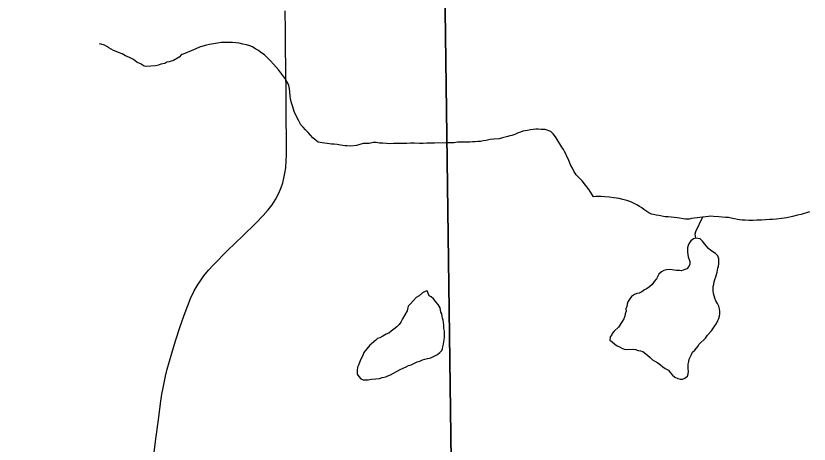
# Model space of a CAD drawing. Extents: x 103424 to 290657, y 38711 to 110967.
# Drawn here: x 214250.451 to 214250.8453, y 40209.9719 to 40210.1847 of the extents above; entities that cross this region are included whole.
import ezdxf

# ---------------------------------------------------------------- set-up
doc = ezdxf.new("R2010")
doc.units = 0
for name, color, linetype in [('GM_X_Corporation', 7, 'Continuous'), ('GM_X_Minor_Lake', 7, 'Continuous'), ('GM_X_Minor_River', 7, 'Continuous'), ('GM_X_State_Route', 7, 'Continuous')]:
    doc.layers.add(name, color=color, linetype=linetype)

msp = doc.modelspace()

# ---------------------------------------------------------------- linework, layer by layer
at = {"layer": 'GM_X_Corporation'}
for points in [[(214250.6509, 40211.22864), (214250.66191, 40210.37376), (214250.66761, 40209.93905), (214250.67524, 40209.51623), (214250.67595, 40209.3563), (214250.68114, 40208.9936), (214250.6822, 40208.92409), (214250.68321, 40208.87004), (214250.68423, 40208.81599), (214250.50285, 40208.81053), (214250.5017, 40208.8105), (214250.18063, 40208.80297), (214249.1929, 40208.78706), (214248.88259, 40208.7802), (214248.57076, 40208.77338), (214248.0881, 40208.75947)], [(214251.37809, 40208.8332), (214250.68423, 40208.81599), (214250.68321, 40208.87004), (214250.6822, 40208.92409), (214250.68114, 40208.9936), (214250.67595, 40209.3563), (214250.67524, 40209.51623), (214250.66761, 40209.93905), (214250.66191, 40210.37376), (214250.6509, 40211.22864)]]:
    msp.add_lwpolyline(points, dxfattribs=at)
at = {"layer": 'GM_X_Minor_Lake'}
for points in [[(214250.8004, 40210.06401), (214250.79981, 40210.06552), (214250.79866, 40210.06664), (214250.79636, 40210.06813), (214250.79521, 40210.06907), (214250.79425, 40210.07019), (214250.79348, 40210.07132), (214250.79232, 40210.07282), (214250.79117, 40210.07395), (214250.78889, 40210.0743), (214250.78775, 40210.0739), (214250.78644, 40210.07294), (214250.78569, 40210.07179), (214250.78514, 40210.07064), (214250.78477, 40210.0695), (214250.7848, 40210.06722), (214250.78521, 40210.06495), (214250.78599, 40210.06268), (214250.78601, 40210.06135), (214250.78545, 40210.0602), (214250.78452, 40210.05905), (214250.78339, 40210.05866), (214250.78188, 40210.05807), (214250.78074, 40210.05824), (214250.77941, 40210.05823), (214250.77599, 40210.05875), (214250.77428, 40210.05854), (214250.77296, 40210.05814), (214250.77183, 40210.05756), (214250.77051, 40210.0564), (214250.7694, 40210.05411), (214250.76828, 40210.05276), (214250.76716, 40210.05123), (214250.76585, 40210.05007), (214250.76472, 40210.0493), (214250.7634, 40210.04852), (214250.76208, 40210.04756), (214250.76076, 40210.04697), (214250.75963, 40210.04676), (214250.75849, 40210.04618), (214250.75699, 40210.04521), (214250.75587, 40210.04368), (214250.75512, 40210.04253), (214250.75476, 40210.04138), (214250.75458, 40210.04024), (214250.75422, 40210.0391), (214250.75423, 40210.03796), (214250.75387, 40210.03663), (214250.75369, 40210.03549), (214250.75314, 40210.03415), (214250.7524, 40210.03281), (214250.75053, 40210.02994), (214250.74828, 40210.02801), (214250.74735, 40210.02686), (214250.74721, 40210.02635)], [(214250.78235, 40210.00416), (214250.78348, 40210.00475), (214250.78479, 40210.00571), (214250.78516, 40210.00686), (214250.78533, 40210.008), (214250.78513, 40210.00933), (214250.7851, 40210.0116), (214250.78546, 40210.01294), (214250.78564, 40210.01408), (214250.78675, 40210.01637), (214250.78731, 40210.01752), (214250.78843, 40210.01867), (214250.78993, 40210.0204), (214250.79067, 40210.02155), (214250.79367, 40210.02462), (214250.79479, 40210.02597), (214250.79666, 40210.02827), (214250.79797, 40210.03019), (214250.79927, 40210.03191), (214250.79983, 40210.03325), (214250.80038, 40210.03439), (214250.80075, 40210.03554), (214250.80092, 40210.03668), (214250.80091, 40210.03782), (214250.8007, 40210.03914), (214250.80031, 40210.04047), (214250.79972, 40210.04179), (214250.79895, 40210.04311), (214250.79836, 40210.04443), (214250.79797, 40210.04556), (214250.79776, 40210.0467), (214250.79756, 40210.04803), (214250.79753, 40210.0503), (214250.79789, 40210.05145), (214250.79807, 40210.05259), (214250.79844, 40210.05373), (214250.7988, 40210.05507), (214250.79917, 40210.05621), (214250.79953, 40210.05735), (214250.79989, 40210.05926), (214250.80025, 40210.0604), (214250.80043, 40210.06154), (214250.8004, 40210.06401)], [(214250.65536, 40210.04803), (214250.65479, 40210.04783), (214250.6531, 40210.04703), (214250.65141, 40210.04566), (214250.64991, 40210.04468), (214250.64842, 40210.04313), (214250.64713, 40210.04158), (214250.64601, 40210.04041), (214250.64549, 40210.03812), (214250.6431, 40210.03408), (214250.64237, 40210.03255), (214250.64145, 40210.03138), (214250.64033, 40210.03022), (214250.63883, 40210.02905), (214250.63752, 40210.02807), (214250.6364, 40210.02709), (214250.63508, 40210.0265), (214250.63339, 40210.02551), (214250.63189, 40210.02472), (214250.63076, 40210.02431), (214250.62982, 40210.02353), (214250.62889, 40210.02275), (214250.62777, 40210.02178), (214250.62683, 40210.021), (214250.62535, 40210.01925), (214250.62386, 40210.01751), (214250.62333, 40210.0156), (214250.62242, 40210.01406), (214250.62169, 40210.01252), (214250.62134, 40210.01119), (214250.62079, 40210.01022), (214250.62063, 40210.00851), (214250.62067, 40210.00661), (214250.62146, 40210.00549), (214250.62243, 40210.00437), (214250.62359, 40210.00382), (214250.62454, 40210.00385), (214250.62606, 40210.00388), (214250.62776, 40210.00411), (214250.62985, 40210.00434), (214250.63175, 40210.00457), (214250.63307, 40210.00498), (214250.63478, 40210.0054), (214250.63591, 40210.0058)], [(214250.65536, 40210.04803), (214250.65479, 40210.04783), (214250.6531, 40210.04703), (214250.65141, 40210.04566), (214250.64991, 40210.04468), (214250.64842, 40210.04313), (214250.64713, 40210.04158), (214250.64601, 40210.04041), (214250.64549, 40210.03812), (214250.6431, 40210.03408), (214250.64237, 40210.03255), (214250.64145, 40210.03138), (214250.64033, 40210.03022), (214250.63883, 40210.02905), (214250.63752, 40210.02807), (214250.6364, 40210.02709), (214250.63508, 40210.0265), (214250.63339, 40210.02551), (214250.63189, 40210.02472), (214250.63076, 40210.02431), (214250.62982, 40210.02353), (214250.62889, 40210.02275), (214250.62777, 40210.02178), (214250.62683, 40210.021), (214250.62535, 40210.01925), (214250.62386, 40210.01751), (214250.62333, 40210.0156), (214250.62242, 40210.01406), (214250.62169, 40210.01252), (214250.62134, 40210.01119), (214250.62079, 40210.01022), (214250.62063, 40210.00851), (214250.62067, 40210.00661), (214250.62146, 40210.00549), (214250.62243, 40210.00437), (214250.62359, 40210.00382), (214250.62454, 40210.00385), (214250.62606, 40210.00388), (214250.62776, 40210.00411), (214250.62985, 40210.00434), (214250.63175, 40210.00457), (214250.63307, 40210.00498), (214250.63478, 40210.0054), (214250.63591, 40210.0058), (214250.63723, 40210.0064), (214250.63873, 40210.00719), (214250.64042, 40210.00818), (214250.64193, 40210.00897), (214250.64494, 40210.01037), (214250.64607, 40210.01096), (214250.64739, 40210.01137), (214250.64908, 40210.01217), (214250.6504, 40210.01277), (214250.65173, 40210.01318), (214250.65304, 40210.01378), (214250.65418, 40210.01418), (214250.6555, 40210.0144), (214250.65721, 40210.01482), (214250.65815, 40210.01522), (214250.65928, 40210.01581), (214250.6606, 40210.01641), (214250.66172, 40210.01739), (214250.66265, 40210.01836), (214250.66301, 40210.01931), (214250.66318, 40210.02027), (214250.66353, 40210.0216), (214250.6637, 40210.02275), (214250.66386, 40210.0237), (214250.66403, 40210.02504), (214250.66401, 40210.02598), (214250.66399, 40210.02693), (214250.66396, 40210.02807), (214250.66374, 40210.0294), (214250.66371, 40210.03092), (214250.66349, 40210.03243), (214250.66327, 40210.03357), (214250.66306, 40210.03451), (214250.66285, 40210.03546), (214250.66264, 40210.0366), (214250.66224, 40210.03754), (214250.66181, 40210.03962), (214250.66083, 40210.04131), (214250.65966, 40210.04261), (214250.65848, 40210.04411), (214250.65732, 40210.04503), (214250.65636, 40210.04558), (214250.65536, 40210.04803)], [(214250.63591, 40210.0058), (214250.63723, 40210.0064), (214250.63873, 40210.00719), (214250.64042, 40210.00818), (214250.64193, 40210.00897), (214250.64494, 40210.01037), (214250.64607, 40210.01096), (214250.64739, 40210.01137), (214250.64908, 40210.01217), (214250.6504, 40210.01277), (214250.65173, 40210.01318), (214250.65304, 40210.01378), (214250.65418, 40210.01418), (214250.6555, 40210.0144), (214250.65721, 40210.01482), (214250.65815, 40210.01522), (214250.65928, 40210.01581), (214250.6606, 40210.01641), (214250.66172, 40210.01739), (214250.66265, 40210.01836), (214250.66301, 40210.01931), (214250.66318, 40210.02027), (214250.66353, 40210.0216), (214250.6637, 40210.02275), (214250.66386, 40210.0237), (214250.66403, 40210.02504), (214250.66401, 40210.02598), (214250.66399, 40210.02693), (214250.66396, 40210.02807), (214250.66374, 40210.0294), (214250.66371, 40210.03092), (214250.66349, 40210.03243), (214250.66327, 40210.03357), (214250.66306, 40210.03451), (214250.66285, 40210.03546), (214250.66264, 40210.0366), (214250.66224, 40210.03754), (214250.66181, 40210.03962), (214250.66083, 40210.04131), (214250.65966, 40210.04261), (214250.65848, 40210.04411), (214250.65732, 40210.04503), (214250.65636, 40210.04558), (214250.65536, 40210.04803)], [(214250.74721, 40210.02635), (214250.74716, 40210.02629), (214250.74642, 40210.02514), (214250.74625, 40210.02362), (214250.7474, 40210.02268), (214250.74874, 40210.02156), (214250.74989, 40210.02082), (214250.75103, 40210.02026), (214250.75218, 40210.01952), (214250.75332, 40210.01916), (214250.75446, 40210.01898), (214250.75788, 40210.01903), (214250.75902, 40210.01885), (214250.76035, 40210.01849), (214250.76149, 40210.01831), (214250.76263, 40210.01795), (214250.76493, 40210.01608), (214250.76628, 40210.01496), (214250.76743, 40210.01384), (214250.76858, 40210.01309), (214250.7701, 40210.01235), (214250.77145, 40210.01123), (214250.7726, 40210.0103), (214250.77374, 40210.00955), (214250.77527, 40210.00863), (214250.77623, 40210.0075), (214250.77739, 40210.00619), (214250.77854, 40210.00525), (214250.78006, 40210.00451), (214250.78121, 40210.00415), (214250.78235, 40210.00416)]]:
    msp.add_lwpolyline(points, dxfattribs=at)
at = {"layer": 'GM_X_Minor_River'}
for points in [[(214250.56029, 40210.17136), (214250.55858, 40210.17152), (214250.55668, 40210.17148), (214250.55477, 40210.17143), (214250.55306, 40210.1714), (214250.55117, 40210.17117), (214250.54927, 40210.17075), (214250.54719, 40210.17051), (214250.54567, 40210.1701), (214250.54397, 40210.16968), (214250.54227, 40210.16907), (214250.54039, 40210.16827), (214250.53813, 40210.16727), (214250.53605, 40210.16647), (214250.53417, 40210.16567), (214250.53322, 40210.16546), (214250.53211, 40210.1641), (214250.52929, 40210.16252), (214250.52721, 40210.1619), (214250.52607, 40210.16169), (214250.52494, 40210.1611), (214250.52305, 40210.16067), (214250.52192, 40210.16027), (214250.5204, 40210.15986), (214250.51566, 40210.15956), (214250.5147, 40210.15973), (214250.51316, 40210.16065), (214250.51104, 40210.16174), (214250.50949, 40210.16304), (214250.50738, 40210.16394), (214250.50546, 40210.16485), (214250.50373, 40210.16576), (214250.502, 40210.16649), (214250.50085, 40210.16703), (214250.49951, 40210.16757), (214250.49836, 40210.16812), (214250.4972, 40210.16885), (214250.49624, 40210.1694), (214250.49508, 40210.17014), (214250.49336, 40210.17067), (214250.49259, 40210.17084), (214250.4926, 40210.17065)], [(214250.70672, 40210.128), (214250.7052, 40210.12778), (214250.70406, 40210.12756), (214250.70293, 40210.12735), (214250.7018, 40210.12694), (214250.70066, 40210.12654), (214250.69934, 40210.12594), (214250.6984, 40210.12554), (214250.69745, 40210.12533), (214250.69651, 40210.12512), (214250.69557, 40210.12472), (214250.69424, 40210.1245), (214250.69292, 40210.12409), (214250.69121, 40210.12367), (214250.68856, 40210.12342), (214250.68666, 40210.12319), (214250.68477, 40210.12277), (214250.68325, 40210.12255), (214250.68192, 40210.12233), (214250.68059, 40210.1223), (214250.67926, 40210.12208), (214250.67793, 40210.12205), (214250.6766, 40210.12202), (214250.67565, 40210.122), (214250.67432, 40210.12197), (214250.67261, 40210.12194), (214250.67052, 40210.12189), (214250.66881, 40210.12166), (214250.66672, 40210.12162), (214250.66463, 40210.12157), (214250.65912, 40210.12145), (214250.65722, 40210.12141), (214250.65531, 40210.12137), (214250.65341, 40210.12133), (214250.65151, 40210.12129), (214250.64904, 40210.12142), (214250.64714, 40210.12138), (214250.64524, 40210.12134), (214250.64352, 40210.1213), (214250.64181, 40210.12127), (214250.64029, 40210.12123), (214250.63858, 40210.1212), (214250.63687, 40210.12116), (214250.63516, 40210.12131), (214250.63344, 40210.12146), (214250.63173, 40210.12143), (214250.63001, 40210.12177), (214250.62849, 40210.12174), (214250.6266, 40210.12132), (214250.62355, 40210.12125), (214250.62034, 40210.12023), (214250.6175, 40210.11998), (214250.61559, 40210.12013), (214250.61464, 40210.1201), (214250.61349, 40210.12027), (214250.61235, 40210.12044), (214250.61063, 40210.12078), (214250.60911, 40210.12093), (214250.60778, 40210.12091), (214250.60682, 40210.12107), (214250.60568, 40210.12124), (214250.60434, 40210.1214), (214250.6032, 40210.12157), (214250.60224, 40210.12174), (214250.60129, 40210.12191), (214250.59955, 40210.1232), (214250.59858, 40210.12413), (214250.59741, 40210.12543), (214250.59624, 40210.12674), (214250.59488, 40210.12803), (214250.59371, 40210.12934), (214250.59254, 40210.13064), (214250.59155, 40210.13252), (214250.59056, 40210.1344), (214250.58936, 40210.13723), (214250.58855, 40210.13949), (214250.58793, 40210.14157), (214250.58752, 40210.14327), (214250.58729, 40210.14497), (214250.58706, 40210.14687), (214250.58703, 40210.14858), (214250.58661, 40210.15009), (214250.58621, 40210.15122), (214250.58562, 40210.15216), (214250.58522, 40210.1531), (214250.58267, 40210.15646), (214250.58169, 40210.15777), (214250.58033, 40210.15926), (214250.57897, 40210.16075), (214250.5776, 40210.16243), (214250.57605, 40210.16392), (214250.57449, 40210.1654), (214250.57276, 40210.16651), (214250.5716, 40210.16743), (214250.57025, 40210.16816), (214250.56851, 40210.16926), (214250.56717, 40210.1698), (214250.56564, 40210.17034), (214250.56373, 40210.17068), (214250.56201, 40210.17121), (214250.56029, 40210.17136)], [(214250.84548, 40210.08731), (214250.84397, 40210.0869), (214250.84283, 40210.0865), (214250.84132, 40210.08608), (214250.83943, 40210.08566), (214250.83697, 40210.08504), (214250.83413, 40210.08441), (214250.83147, 40210.08397), (214250.82901, 40210.08373), (214250.82711, 40210.08349), (214250.82559, 40210.08346), (214250.8235, 40210.08342), (214250.8216, 40210.08318), (214250.81932, 40210.08314), (214250.81723, 40210.08309), (214250.81533, 40210.08305), (214250.81342, 40210.0832), (214250.8119, 40210.08316), (214250.81057, 40210.08333), (214250.80961, 40210.08349), (214250.80808, 40210.08384), (214250.80655, 40210.08419), (214250.80522, 40210.08454), (214250.8037, 40210.08451), (214250.80198, 40210.08466), (214250.80045, 40210.08482), (214250.79779, 40210.08495), (214250.79626, 40210.0851), (214250.79531, 40210.08508), (214250.79399, 40210.08486), (214250.79228, 40210.08464), (214250.78962, 40210.08439), (214250.78811, 40210.08417), (214250.78678, 40210.08395), (214250.78564, 40210.08373), (214250.78469, 40210.08371), (214250.78374, 40210.08369), (214250.7826, 40210.08386), (214250.78088, 40210.0842), (214250.77973, 40210.08436), (214250.77821, 40210.08452), (214250.77668, 40210.08468), (214250.77516, 40210.08484), (214250.77364, 40210.0848), (214250.77058, 40210.0855), (214250.76924, 40210.08566), (214250.76791, 40210.08601), (214250.76695, 40210.08618), (214250.7656, 40210.08691), (214250.76406, 40210.08782), (214250.7631, 40210.08856), (214250.76213, 40210.0893), (214250.76097, 40210.09004), (214250.75963, 40210.09077), (214250.75828, 40210.0915), (214250.75655, 40210.09222), (214250.75463, 40210.09294), (214250.75272, 40210.09347), (214250.75081, 40210.094), (214250.74814, 40210.09432), (214250.74604, 40210.09465), (214250.74375, 40210.09479), (214250.74185, 40210.09494), (214250.74014, 40210.0949), (214250.73919, 40210.09488), (214250.73805, 40210.09486), (214250.73588, 40210.09823), (214250.73412, 40210.10066), (214250.73236, 40210.10272), (214250.73081, 40210.10439), (214250.72945, 40210.10569), (214250.72827, 40210.10757), (214250.72766, 40210.10907), (214250.72687, 40210.11039), (214250.72608, 40210.11208), (214250.72547, 40210.11359), (214250.72488, 40210.1149), (214250.72428, 40210.11622), (214250.72368, 40210.11735), (214250.72309, 40210.11828), (214250.72231, 40210.11941), (214250.71954, 40210.1241), (214250.71876, 40210.12522), (214250.71798, 40210.12615), (214250.71681, 40210.12727), (214250.71413, 40210.12816), (214250.71204, 40210.1283), (214250.71051, 40210.12846), (214250.70937, 40210.12844), (214250.70804, 40210.12822), (214250.70672, 40210.128)], [(214250.79228, 40210.08464), (214250.78885, 40210.07733), (214250.78848, 40210.07619), (214250.78883, 40210.07428)]]:
    msp.add_lwpolyline(points, dxfattribs=at)
at = {"layer": 'GM_X_State_Route'}
msp.add_lwpolyline([(214250.51934, 40209.96514), (214250.5206, 40209.97455), (214250.52184, 40209.98396), (214250.52289, 40209.99216), (214250.52357, 40209.99665), (214250.52415, 40209.99993), (214250.52465, 40210.00244), (214250.52539, 40210.00567), (214250.52622, 40210.00923), (214250.5273, 40210.01313), (214250.52846, 40210.01718), (214250.53038, 40210.02322), (214250.53263, 40210.03032), (214250.53466, 40210.03606), (214250.53639, 40210.0408), (214250.53781, 40210.04434), (214250.53947, 40210.04782), (214250.54129, 40210.05089), (214250.5427, 40210.05304), (214250.54444, 40210.05552), (214250.54667, 40210.05834), (214250.54899, 40210.0609), (214250.55618, 40210.06804), (214250.56378, 40210.07538), (214250.57023, 40210.08162), (214250.57381, 40210.08556), (214250.57634, 40210.08834), (214250.5783, 40210.09088), (214250.58004, 40210.09353), (214250.58162, 40210.09667), (214250.58278, 40210.09949), (214250.5836, 40210.10181), (214250.58416, 40210.10398), (214250.58467, 40210.10648), (214250.58509, 40210.10921), (214250.58538, 40210.11277), (214250.58544, 40210.11554), (214250.5854, 40210.12428), (214250.58536, 40210.13303), (214250.58526, 40210.14437), (214250.5851, 40210.15969), (214250.58502, 40210.1678), (214250.58492, 40210.17724), (214250.58482, 40210.18726)], dxfattribs=at)

doc.saveas('drawing.dxf')
